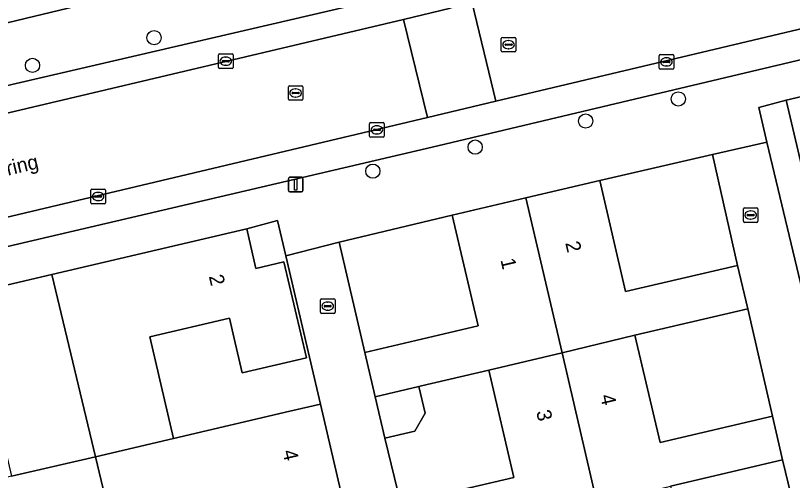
# Model space of a CAD drawing. Extents: x 162989 to 165008, y 383432 to 384338.
# Drawn here: x 164115.4 to 164168.7, y 384080.1 to 384112.1 of the extents above; entities that cross this region are included whole.
import ezdxf

# ---------------------------------------------------------------- set-up
doc = ezdxf.new("R2010")
doc.units = 0
for name, color, linetype in [('IMGEO_Boom', 7, 'Continuous'), ('IMGEO_Erf', 7, 'Continuous'), ('IMGEO_Kolk', 7, 'Continuous'), ('IMGEO_Lichtmast', 7, 'Continuous'), ('IMGEO_Muur', 7, 'Continuous'), ('IMGEO_Openbare_ruimte_label', 7, 'Continuous'), ('IMGEO_Pand', 7, 'Continuous'), ('IMGEO_Pand_nummerreeks', 7, 'Continuous'), ('IMGEO_Parkeervlak_open', 7, 'Continuous'), ('IMGEO_Rijbaan_lokaal_open', 7, 'Continuous'), ('IMGEO_Rioolput', 7, 'Continuous'), ('IMGEO_Voetpad_open', 7, 'Continuous')]:
    doc.layers.add(name, color=color, linetype=linetype)

msp = doc.modelspace()

# ---------------------------------------------------------------- linework, layer by layer
at = {"layer": 'IMGEO_Boom'}
for centre in [(164124.907, 384110.55), (164116.564, 384108.647), (164160.89, 384106.347), (164154.528, 384104.825), (164146.947, 384103.036), (164139.924, 384101.388)]:
    msp.add_circle(centre, 0.489, dxfattribs=at)
at = {"layer": 'IMGEO_Erf'}
msp.add_lwpolyline([(164108.511, 384110.062), (164145.589, 384118.98), (164143.471, 384127.657), (164141.674, 384127.16), (164135.853, 384125.79), (164135.921, 384125.499), (164135.006, 384125.283), (164136.092, 384120.688), (164129.562, 384119.146), (164123.622, 384117.743), (164117.551, 384116.309), (164111.371, 384114.849)], dxfattribs=at)
for points in [[(164172.337, 384080.9), (164181.966, 384083.155), (164180.341, 384090.107), (164175.057, 384088.871), (164175.393, 384087.436), (164172.871, 384086.846), (164171.246, 384093.799), (164179.021, 384095.617), (164177.401, 384102.545), (164172.03, 384101.289), (164172.353, 384099.909), (164169.919, 384099.339), (164168.302, 384106.258), (164166.404, 384105.745), (164166.968, 384103.385)], [(164163.242, 384102.519), (164155.492, 384100.739), (164157.271, 384093.121), (164164.952, 384094.916)], [(164139.377, 384088.94), (164147.149, 384090.756), (164145.369, 384098.374), (164137.621, 384096.501)], [(164133.948, 384095.571), (164133.381, 384098.001), (164131.268, 384097.416), (164131.901, 384094.71), (164133.82, 384095.159), (164135.359, 384088.577), (164130.949, 384087.547), (164130.403, 384089.888), (164130.075, 384091.294), (164124.608, 384090.017), (164126.24, 384083.034), (164134.234, 384084.902), (164136.322, 384085.39), (164135.568, 384088.626)], [(164165.651, 384091.927), (164157.914, 384090.119), (164159.635, 384082.752), (164167.35, 384084.555)], [(164147.874, 384087.715), (164143.253, 384086.635), (164143.08, 384086.595), (164143.508, 384084.764), (164142.803, 384083.533), (164140.751, 384083.053), (164141.848, 384078.536), (164149.596, 384080.346)], [(164168.048, 384081.568), (164160.35, 384079.769), (164162.071, 384072.403), (164169.826, 384074.215)]]:
    msp.add_lwpolyline(points, close=True, dxfattribs=at)
at = {"layer": 'IMGEO_Kolk'}
for p, q in [((164129.33, 384108.51), (164129.33, 384109.362)), ((164129.405, 384109.436), (164130.257, 384109.436)), ((164130.331, 384109.362), (164130.331, 384108.51)), ((164159.647, 384109.386), (164160.499, 384109.386)), ((164129.589, 384108.93), (164129.589, 384108.942)), ((164130.027, 384108.893), (164129.629, 384108.893)), ((164129.632, 384108.979), (164130.03, 384108.979)), ((164129.818, 384109.216), (164129.843, 384109.216)), ((164130.073, 384108.942), (164130.073, 384108.93)), ((164159.572, 384108.46), (164159.572, 384109.312)), ((164159.831, 384108.88), (164159.831, 384108.892)), ((164160.269, 384108.843), (164159.871, 384108.843)), ((164159.874, 384108.929), (164160.272, 384108.929)), ((164160.06, 384109.166), (164160.085, 384109.166)), ((164160.315, 384108.892), (164160.315, 384108.88)), ((164160.573, 384109.312), (164160.573, 384108.46)), ((164130.257, 384108.436), (164129.405, 384108.436)), ((164129.841, 384108.656), (164129.816, 384108.656)), ((164160.499, 384108.386), (164159.647, 384108.386)), ((164160.083, 384108.606), (164160.058, 384108.606)), ((164139.702, 384103.793), (164139.702, 384104.645)), ((164139.777, 384104.719), (164140.629, 384104.719)), ((164140.703, 384104.645), (164140.703, 384103.793)), ((164139.961, 384104.213), (164139.961, 384104.225)), ((164140.399, 384104.176), (164140.001, 384104.176)), ((164140.004, 384104.262), (164140.402, 384104.262)), ((164140.19, 384104.499), (164140.215, 384104.499)), ((164140.445, 384104.225), (164140.445, 384104.213)), ((164140.629, 384103.719), (164139.777, 384103.719)), ((164140.213, 384103.939), (164140.188, 384103.939)), ((164120.568, 384099.221), (164120.568, 384100.073)), ((164120.643, 384100.147), (164121.495, 384100.147)), ((164121.056, 384099.927), (164121.081, 384099.927)), ((164121.569, 384100.073), (164121.569, 384099.221)), ((164120.827, 384099.641), (164120.827, 384099.653)), ((164121.265, 384099.604), (164120.867, 384099.604)), ((164120.87, 384099.69), (164121.268, 384099.69)), ((164121.079, 384099.367), (164121.054, 384099.367)), ((164121.311, 384099.653), (164121.311, 384099.641)), ((164121.495, 384099.147), (164120.643, 384099.147)), ((164165.355, 384097.946), (164165.355, 384098.798)), ((164165.43, 384098.872), (164166.282, 384098.872)), ((164166.356, 384098.798), (164166.356, 384097.946)), ((164165.614, 384098.366), (164165.614, 384098.378)), ((164166.052, 384098.329), (164165.654, 384098.329)), ((164165.657, 384098.415), (164166.055, 384098.415)), ((164165.843, 384098.652), (164165.868, 384098.652)), ((164166.098, 384098.378), (164166.098, 384098.366)), ((164166.282, 384097.872), (164165.43, 384097.872)), ((164165.866, 384098.092), (164165.841, 384098.092)), ((164136.325, 384091.694), (164136.325, 384092.546)), ((164136.4, 384092.62), (164137.252, 384092.62)), ((164136.813, 384092.4), (164136.838, 384092.4)), ((164137.326, 384092.546), (164137.326, 384091.694)), ((164136.584, 384092.114), (164136.584, 384092.126)), ((164137.022, 384092.077), (164136.624, 384092.077)), ((164136.627, 384092.163), (164137.025, 384092.163)), ((164136.836, 384091.84), (164136.811, 384091.84)), ((164137.068, 384092.126), (164137.068, 384092.114)), ((164137.252, 384091.62), (164136.4, 384091.62))]:
    msp.add_line(p, q, dxfattribs=at)
for points in [[(164129.33, 384108.51), (164129.33, 384109.362)], [(164129.405, 384109.436), (164130.257, 384109.436)], [(164130.331, 384109.362), (164130.331, 384108.51)], [(164159.647, 384109.386), (164160.499, 384109.386)], [(164159.572, 384108.46), (164159.572, 384109.312)], [(164160.573, 384109.312), (164160.573, 384108.46)], [(164130.257, 384108.436), (164129.405, 384108.436)], [(164160.499, 384108.386), (164159.647, 384108.386)], [(164139.702, 384103.793), (164139.702, 384104.645)], [(164139.777, 384104.719), (164140.629, 384104.719)], [(164140.703, 384104.645), (164140.703, 384103.793)], [(164140.629, 384103.719), (164139.777, 384103.719)], [(164120.568, 384099.221), (164120.568, 384100.073)], [(164120.643, 384100.147), (164121.495, 384100.147)], [(164121.569, 384100.073), (164121.569, 384099.221)], [(164121.495, 384099.147), (164120.643, 384099.147)], [(164165.355, 384097.946), (164165.355, 384098.798)], [(164165.43, 384098.872), (164166.282, 384098.872)], [(164166.356, 384098.798), (164166.356, 384097.946)], [(164166.282, 384097.872), (164165.43, 384097.872)], [(164136.325, 384091.694), (164136.325, 384092.546)], [(164136.4, 384092.62), (164137.252, 384092.62)], [(164137.326, 384092.546), (164137.326, 384091.694)], [(164137.252, 384091.62), (164136.4, 384091.62)]]:
    msp.add_lwpolyline(points, dxfattribs=at)
for centre, radius, start, end in [((164129.407, 384109.36), 0.0765, 91.552, 178.448), ((164129.407, 384109.36), 0.0765, 91.552, 178.448), ((164130.255, 384109.36), 0.0765, 1.552, 88.448), ((164130.255, 384109.36), 0.0765, 1.552, 88.448), ((164159.649, 384109.31), 0.0765, 91.552, 178.448), ((164159.649, 384109.31), 0.0765, 91.552, 178.448), ((164160.497, 384109.31), 0.0765, 1.552, 88.448), ((164160.497, 384109.31), 0.0765, 1.552, 88.448), ((164129.629, 384108.939), 0.0403, 85.8775, 175.7526), ((164129.626, 384108.929), 0.0366, 178.938, 274.7102), ((164130.03, 384108.936), 0.043, 264.8664, 352.4533), ((164130.034, 384108.941), 0.0386, 1.7309, 96.639), ((164159.871, 384108.889), 0.0403, 85.8775, 175.7526), ((164159.868, 384108.879), 0.0366, 178.938, 274.7102), ((164160.272, 384108.886), 0.043, 264.8664, 352.4533), ((164160.276, 384108.891), 0.0386, 1.7309, 96.639), ((164129.407, 384108.512), 0.0765, 181.552, 268.448), ((164129.407, 384108.512), 0.0765, 181.552, 268.448), ((164130.255, 384108.512), 0.0765, 271.552, 358.448), ((164130.255, 384108.512), 0.0765, 271.552, 358.448), ((164159.649, 384108.462), 0.0765, 181.552, 268.448), ((164159.649, 384108.462), 0.0765, 181.552, 268.448), ((164160.497, 384108.462), 0.0765, 271.552, 358.448), ((164160.497, 384108.462), 0.0765, 271.552, 358.448), ((164139.779, 384104.643), 0.0765, 91.552, 178.448), ((164139.779, 384104.643), 0.0765, 91.552, 178.448), ((164140.627, 384104.643), 0.0765, 1.552, 88.448), ((164140.627, 384104.643), 0.0765, 1.552, 88.448), ((164140.001, 384104.222), 0.0403, 85.8775, 175.7526), ((164139.998, 384104.212), 0.0366, 178.938, 274.7102), ((164140.402, 384104.219), 0.043, 264.8664, 352.4533), ((164140.406, 384104.224), 0.0386, 1.7309, 96.639), ((164139.779, 384103.795), 0.0765, 181.552, 268.448), ((164139.779, 384103.795), 0.0765, 181.552, 268.448), ((164140.627, 384103.795), 0.0765, 271.552, 358.448), ((164140.627, 384103.795), 0.0765, 271.552, 358.448), ((164120.645, 384100.071), 0.0765, 91.552, 178.448), ((164120.645, 384100.071), 0.0765, 91.552, 178.448), ((164121.493, 384100.071), 0.0765, 1.552, 88.448), ((164121.493, 384100.071), 0.0765, 1.552, 88.448), ((164120.645, 384099.223), 0.0765, 181.552, 268.448), ((164120.645, 384099.223), 0.0765, 181.552, 268.448), ((164120.867, 384099.65), 0.0403, 85.8775, 175.7526), ((164120.864, 384099.64), 0.0366, 178.938, 274.7102), ((164121.268, 384099.647), 0.043, 264.8664, 352.4533), ((164121.272, 384099.652), 0.0386, 1.7309, 96.639), ((164121.493, 384099.223), 0.0765, 271.552, 358.448), ((164121.493, 384099.223), 0.0765, 271.552, 358.448), ((164165.432, 384098.796), 0.0765, 91.552, 178.448), ((164165.432, 384098.796), 0.0765, 91.552, 178.448), ((164166.28, 384098.796), 0.0765, 1.552, 88.448), ((164166.28, 384098.796), 0.0765, 1.552, 88.448), ((164165.654, 384098.375), 0.0403, 85.8775, 175.7526), ((164165.651, 384098.365), 0.0366, 178.938, 274.7102), ((164166.055, 384098.372), 0.043, 264.8664, 352.4533), ((164166.059, 384098.377), 0.0386, 1.7309, 96.639), ((164165.432, 384097.948), 0.0765, 181.552, 268.448), ((164165.432, 384097.948), 0.0765, 181.552, 268.448), ((164166.28, 384097.948), 0.0765, 271.552, 358.448), ((164166.28, 384097.948), 0.0765, 271.552, 358.448), ((164136.402, 384092.544), 0.0765, 91.552, 178.448), ((164136.402, 384092.544), 0.0765, 91.552, 178.448), ((164137.25, 384092.544), 0.0765, 1.552, 88.448), ((164137.25, 384092.544), 0.0765, 1.552, 88.448), ((164136.624, 384092.123), 0.0403, 85.8775, 175.7526), ((164136.621, 384092.113), 0.0366, 178.938, 274.7102), ((164137.025, 384092.12), 0.043, 264.8664, 352.4533), ((164137.029, 384092.125), 0.0386, 1.7309, 96.639), ((164136.402, 384091.696), 0.0765, 181.552, 268.448), ((164136.402, 384091.696), 0.0765, 181.552, 268.448), ((164137.25, 384091.696), 0.0765, 271.552, 358.448), ((164137.25, 384091.696), 0.0765, 271.552, 358.448)]:
    msp.add_arc(centre, radius, start, end, dxfattribs=at)
for centre, major_axis, ratio, start_param, end_param in [((164129.817, 384108.936), (-0.387, 0.002), 0.722429, 4.712389, 7.853982), ((164129.842, 384108.936), (-0.39, 0.002), 0.717154, 1.570796, 4.712389), ((164160.059, 384108.886), (-0.387, 0.002), 0.722429, 4.712389, 7.853982), ((164160.084, 384108.886), (-0.39, 0.002), 0.717154, 1.570796, 4.712389), ((164140.189, 384104.219), (-0.387, 0.002), 0.722429, 4.712389, 7.853982), ((164140.214, 384104.219), (-0.39, 0.002), 0.717154, 1.570796, 4.712389), ((164121.055, 384099.647), (-0.387, 0.002), 0.722429, 4.712389, 7.853982), ((164121.08, 384099.647), (-0.39, 0.002), 0.717154, 1.570796, 4.712389), ((164165.842, 384098.372), (-0.387, 0.002), 0.722429, 4.712389, 7.853982), ((164165.867, 384098.372), (-0.39, 0.002), 0.717154, 1.570796, 4.712389), ((164136.812, 384092.12), (-0.387, 0.002), 0.722429, 4.712389, 7.853982), ((164136.837, 384092.12), (-0.39, 0.002), 0.717154, 1.570796, 4.712389)]:
    msp.add_ellipse(centre, major_axis=major_axis, ratio=ratio, start_param=start_param, end_param=end_param, dxfattribs=at)
at = {"layer": 'IMGEO_Lichtmast'}
for p, q in [((164134.13, 384100.062), (164134.13, 384100.862)), ((164134.13, 384100.862), (164134.13, 384100.062)), ((164134.23, 384100.962), (164135.02, 384100.962)), ((164135.02, 384100.962), (164134.23, 384100.962)), ((164135.12, 384100.862), (164135.12, 384100.062)), ((164135.12, 384100.062), (164135.12, 384100.862)), ((164135.02, 384099.962), (164134.23, 384099.962)), ((164134.23, 384099.962), (164135.02, 384099.962))]:
    msp.add_line(p, q, dxfattribs=at)
msp.add_lwpolyline([(164134.55, 384100.837), (164134.7, 384100.837), (164134.7, 384100.087), (164134.55, 384100.087), (164134.55, 384100.837)], dxfattribs=at)
for centre, start, end in [((164134.23, 384100.862), 90, 180), ((164134.23, 384100.862), 90, 180), ((164135.02, 384100.862), 0, 90), ((164135.02, 384100.862), 360, 90), ((164134.23, 384100.062), 180, 270), ((164134.23, 384100.062), 180, 270), ((164135.02, 384100.062), 270, 0), ((164135.02, 384100.062), 270, 0)]:
    msp.add_arc(centre, 0.1, start, end, dxfattribs=at)
at = {"layer": 'IMGEO_Muur'}
for points in [[(164165.651, 384091.927), (164167.35, 384084.555)], [(164135.568, 384088.626), (164136.322, 384085.39)]]:
    msp.add_lwpolyline(points, dxfattribs=at)
at = {"layer": 'IMGEO_Pand'}
for points in [[(164179.021, 384095.617), (164184.598, 384096.895), (164181.683, 384109.387), (164168.302, 384106.258), (164169.919, 384099.339), (164172.353, 384099.909), (164172.03, 384101.289), (164177.401, 384102.545)], [(164150.43, 384099.556), (164152.912, 384088.922), (164157.914, 384090.119), (164165.651, 384091.927), (164164.952, 384094.916), (164157.271, 384093.121), (164155.492, 384100.739)], [(164152.912, 384088.922), (164150.43, 384099.556), (164145.369, 384098.374), (164147.149, 384090.756), (164139.377, 384088.94), (164140.088, 384085.895), (164143.08, 384086.595), (164143.253, 384086.635), (164147.874, 384087.715)], [(164126.24, 384083.034), (164124.608, 384090.017), (164130.075, 384091.294), (164130.403, 384089.888), (164130.949, 384087.547), (164135.359, 384088.577), (164133.82, 384095.159), (164131.901, 384094.71), (164131.268, 384097.416), (164117.895, 384094.291), (164120.882, 384081.782)], [(164107.424, 384078.635), (164109.765, 384079.182), (164108.486, 384084.645), (164108.148, 384086.089), (164113.508, 384087.341), (164115.122, 384080.435), (164120.882, 384081.782), (164117.895, 384094.291), (164104.52, 384091.166), (164105.059, 384088.862), (164106.171, 384084.104)], [(164160.35, 384079.769), (164168.048, 384081.568), (164167.35, 384084.555), (164159.635, 384082.752), (164157.914, 384090.119), (164152.912, 384088.922), (164155.33, 384078.555)], [(164147.874, 384087.715), (164149.596, 384080.346), (164141.848, 384078.536), (164142.551, 384075.527), (164150.332, 384077.345), (164155.33, 384078.555), (164152.912, 384088.922)], [(164143.08, 384086.595), (164140.088, 384085.895), (164140.751, 384083.053), (164142.803, 384083.533), (164143.508, 384084.764)], [(164129.294, 384070.723), (164127.701, 384077.54), (164133.12, 384078.806), (164133.435, 384077.456), (164134.711, 384071.989), (164139.202, 384073.038), (164137.927, 384078.505), (164136.322, 384085.39), (164134.234, 384084.902), (164126.24, 384083.034), (164120.882, 384081.782), (164123.854, 384069.338), (164125.73, 384069.816)], [(164107.424, 384078.635), (164109.064, 384071.616), (164111.395, 384072.161), (164111.062, 384073.587), (164116.6, 384074.881), (164118.23, 384067.907), (164123.854, 384069.338), (164120.882, 384081.782), (164115.122, 384080.435), (164109.765, 384079.182)]]:
    msp.add_lwpolyline(points, close=True, dxfattribs=at)
at = {"layer": 'IMGEO_Parkeervlak_open'}
for points in [[(164217.91, 384122.702), (164213.897, 384121.749), (164153.186, 384107.334), (164148.372, 384106.191), (164143.674, 384105.076), (164111.13, 384097.35), (164079.752, 384089.901)], [(164083.09, 384088.781), (164111.601, 384095.448), (164144.005, 384103.025), (164157.009, 384106.119), (164214.8, 384119.856)], [(164053.942, 384090.968), (164057.368, 384091.778), (164109.462, 384104.102), (164142.035, 384111.808), (164145.251, 384112.569), (164144.592, 384112.659), (164142.884, 384113.298)], [(164141.673, 384113.491), (164138.108, 384112.663), (164109.015, 384105.907), (164056.796, 384093.781)]]:
    msp.add_lwpolyline(points, dxfattribs=at)
at = {"layer": 'IMGEO_Rijbaan_lokaal_open'}
for points in [[(164146.729, 384112.921), (164148.372, 384106.191), (164153.186, 384107.334), (164213.897, 384121.749), (164212.318, 384128.435), (164152.758, 384114.345), (164151.947, 384114.156), (164150.952, 384113.919)], [(164146.729, 384112.921), (164145.678, 384112.672), (164145.251, 384112.569), (164142.035, 384111.808), (164143.674, 384105.076), (164148.372, 384106.191)], [(164143.674, 384105.076), (164142.035, 384111.808), (164109.462, 384104.102), (164057.368, 384091.778), (164058.981, 384084.948), (164059.029, 384084.745), (164078.787, 384089.657), (164079.104, 384089.76), (164079.241, 384089.804), (164079.488, 384089.851), (164079.752, 384089.901), (164111.13, 384097.35)]]:
    msp.add_lwpolyline(points, close=True, dxfattribs=at)
at = {"layer": 'IMGEO_Rioolput'}
for p, q in [((164148.736, 384109.642), (164148.736, 384110.494)), ((164148.811, 384110.568), (164149.663, 384110.568)), ((164149.737, 384110.494), (164149.737, 384109.642)), ((164148.995, 384110.062), (164148.995, 384110.074)), ((164149.433, 384110.025), (164149.035, 384110.025)), ((164149.038, 384110.111), (164149.436, 384110.111)), ((164149.224, 384110.348), (164149.249, 384110.348)), ((164149.479, 384110.074), (164149.479, 384110.062)), ((164149.663, 384109.568), (164148.811, 384109.568)), ((164149.247, 384109.788), (164149.222, 384109.788)), ((164134.198, 384107.253), (164135.05, 384107.253)), ((164134.123, 384106.327), (164134.123, 384107.179)), ((164134.382, 384106.747), (164134.382, 384106.759)), ((164134.82, 384106.71), (164134.422, 384106.71)), ((164134.425, 384106.796), (164134.823, 384106.796)), ((164134.611, 384107.033), (164134.636, 384107.033)), ((164134.866, 384106.759), (164134.866, 384106.747)), ((164135.124, 384107.179), (164135.124, 384106.327)), ((164135.05, 384106.253), (164134.198, 384106.253)), ((164134.634, 384106.473), (164134.609, 384106.473))]:
    msp.add_line(p, q, dxfattribs=at)
for points in [[(164148.736, 384109.642), (164148.736, 384110.494)], [(164148.811, 384110.568), (164149.663, 384110.568)], [(164149.737, 384110.494), (164149.737, 384109.642)], [(164149.663, 384109.568), (164148.811, 384109.568)], [(164134.198, 384107.253), (164135.05, 384107.253)], [(164134.123, 384106.327), (164134.123, 384107.179)], [(164135.124, 384107.179), (164135.124, 384106.327)], [(164135.05, 384106.253), (164134.198, 384106.253)]]:
    msp.add_lwpolyline(points, dxfattribs=at)
for centre, radius, start, end in [((164148.813, 384110.492), 0.0765, 91.552, 178.448), ((164148.813, 384110.492), 0.0765, 91.552, 178.448), ((164149.661, 384110.492), 0.0765, 1.552, 88.448), ((164149.661, 384110.492), 0.0765, 1.552, 88.448), ((164149.035, 384110.071), 0.0403, 85.8775, 175.7526), ((164149.032, 384110.061), 0.0366, 178.938, 274.7102), ((164149.436, 384110.068), 0.043, 264.8664, 352.4533), ((164149.44, 384110.073), 0.0386, 1.7309, 96.639), ((164148.813, 384109.644), 0.0765, 181.552, 268.448), ((164148.813, 384109.644), 0.0765, 181.552, 268.448), ((164149.661, 384109.644), 0.0765, 271.552, 358.448), ((164149.661, 384109.644), 0.0765, 271.552, 358.448), ((164134.2, 384107.177), 0.0765, 91.552, 178.448), ((164134.2, 384107.177), 0.0765, 91.552, 178.448), ((164135.048, 384107.177), 0.0765, 1.552, 88.448), ((164135.048, 384107.177), 0.0765, 1.552, 88.448), ((164134.422, 384106.756), 0.0403, 85.8775, 175.7526), ((164134.419, 384106.746), 0.0366, 178.938, 274.7102), ((164134.823, 384106.753), 0.043, 264.8664, 352.4533), ((164134.827, 384106.758), 0.0386, 1.7309, 96.639), ((164134.2, 384106.329), 0.0765, 181.552, 268.448), ((164134.2, 384106.329), 0.0765, 181.552, 268.448), ((164135.048, 384106.329), 0.0765, 271.552, 358.448), ((164135.048, 384106.329), 0.0765, 271.552, 358.448)]:
    msp.add_arc(centre, radius, start, end, dxfattribs=at)
for centre, major_axis, ratio, start_param, end_param in [((164149.223, 384110.068), (-0.387, 0.002), 0.722429, 4.712389, 7.853982), ((164149.248, 384110.068), (-0.39, 0.002), 0.717154, 1.570796, 4.712389), ((164134.61, 384106.753), (-0.387, 0.002), 0.722429, 4.712389, 7.853982), ((164134.635, 384106.753), (-0.39, 0.002), 0.717154, 1.570796, 4.712389)]:
    msp.add_ellipse(centre, major_axis=major_axis, ratio=ratio, start_param=start_param, end_param=end_param, dxfattribs=at)
at = {"layer": 'IMGEO_Voetpad_open'}
for points in [[(164262.257, 384146.094), (164259.897, 384145.876), (164256.831, 384145.216), (164251.782, 384144.02), (164238.943, 384140.993), (164237.555, 384140.666), (164236.651, 384140.453), (164149.697, 384119.951), (164145.589, 384118.98), (164108.511, 384110.062), (164108.017, 384109.946), (164047.969, 384095.856)], [(164214.8, 384119.856), (164157.009, 384106.119), (164144.005, 384103.025), (164111.601, 384095.448), (164083.09, 384088.781)], [(164166.404, 384105.745), (164168.302, 384106.258), (164181.683, 384109.387), (164195.101, 384112.525), (164195.623, 384110.292), (164199.299, 384111.227), (164207.147, 384113.123), (164212.132, 384114.289), (164217.12, 384115.455), (164224.863, 384117.452), (164227.517, 384116.826)], [(164056.796, 384093.781), (164109.015, 384105.907), (164138.108, 384112.663), (164137.996, 384113.15), (164141.561, 384113.978), (164141.673, 384113.491)], [(164073.518, 384080.529), (164075.66, 384081.971), (164083.436, 384083.763), (164088.486, 384084.948), (164093.495, 384086.123), (164101.219, 384087.962), (164105.059, 384088.862), (164104.52, 384091.166), (164117.895, 384094.291), (164131.268, 384097.416), (164133.381, 384098.001), (164133.948, 384095.571), (164137.621, 384096.501), (164145.369, 384098.374), (164150.43, 384099.556), (164155.492, 384100.739), (164163.242, 384102.519), (164166.968, 384103.385), (164166.404, 384105.745)], [(164149.08, 384047.587), (164147.962, 384052.374), (164147.381, 384054.862), (164146.658, 384057.958), (164145.618, 384062.456), (164144.979, 384065.195), (164144.293, 384068.134), (164142.551, 384075.527), (164141.848, 384078.536), (164140.751, 384083.053), (164140.088, 384085.895), (164139.377, 384088.94), (164137.621, 384096.501), (164133.948, 384095.571), (164135.568, 384088.626), (164136.322, 384085.39), (164137.927, 384078.505), (164139.202, 384073.038), (164140.825, 384066.092), (164142.077, 384060.607), (164143.702, 384053.651), (164144.926, 384048.098)]]:
    msp.add_lwpolyline(points, dxfattribs=at)
msp.add_lwpolyline([(164173.967, 384073.93), (164172.337, 384080.9), (164166.968, 384103.385), (164163.242, 384102.519), (164164.952, 384094.916), (164165.651, 384091.927), (164167.35, 384084.555), (164168.048, 384081.568), (164169.826, 384074.215), (164170.529, 384071.206), (164172.21, 384063.981), (164172.928, 384060.907), (164174.66, 384053.664), (164175.328, 384050.805), (164175.996, 384047.946), (164178.35, 384037.909), (164182.332, 384038.711), (164181.273, 384043.236), (164179.806, 384049.06), (164178.18, 384056.012), (164176.898, 384061.524), (164175.266, 384068.505)], close=True, dxfattribs=at)

# ---------------------------------------------------------------- texts
at = {"layer": 'IMGEO_Openbare_ruimte_label'}
msp.add_text('Kaartmakersring', height=1, rotation=13.3553, dxfattribs=at).set_placement((164107.5, 384099.322))
at = {"layer": 'IMGEO_Pand_nummerreeks'}
for s, rotation, p in [('2', 283.1445, (164153.124, 384096.455)), ('1', 283.1492, (164148.676, 384095.296)), ('2', 283.1596, (164128.659, 384094.169)), ('4', 283.149, (164155.519, 384085.958)), ('3', 283.1529, (164151.127, 384084.872)), ('4', 283.126, (164133.711, 384082.146))]:
    msp.add_text(s, height=1, rotation=rotation, dxfattribs=at).set_placement(p)

doc.saveas('drawing.dxf')
